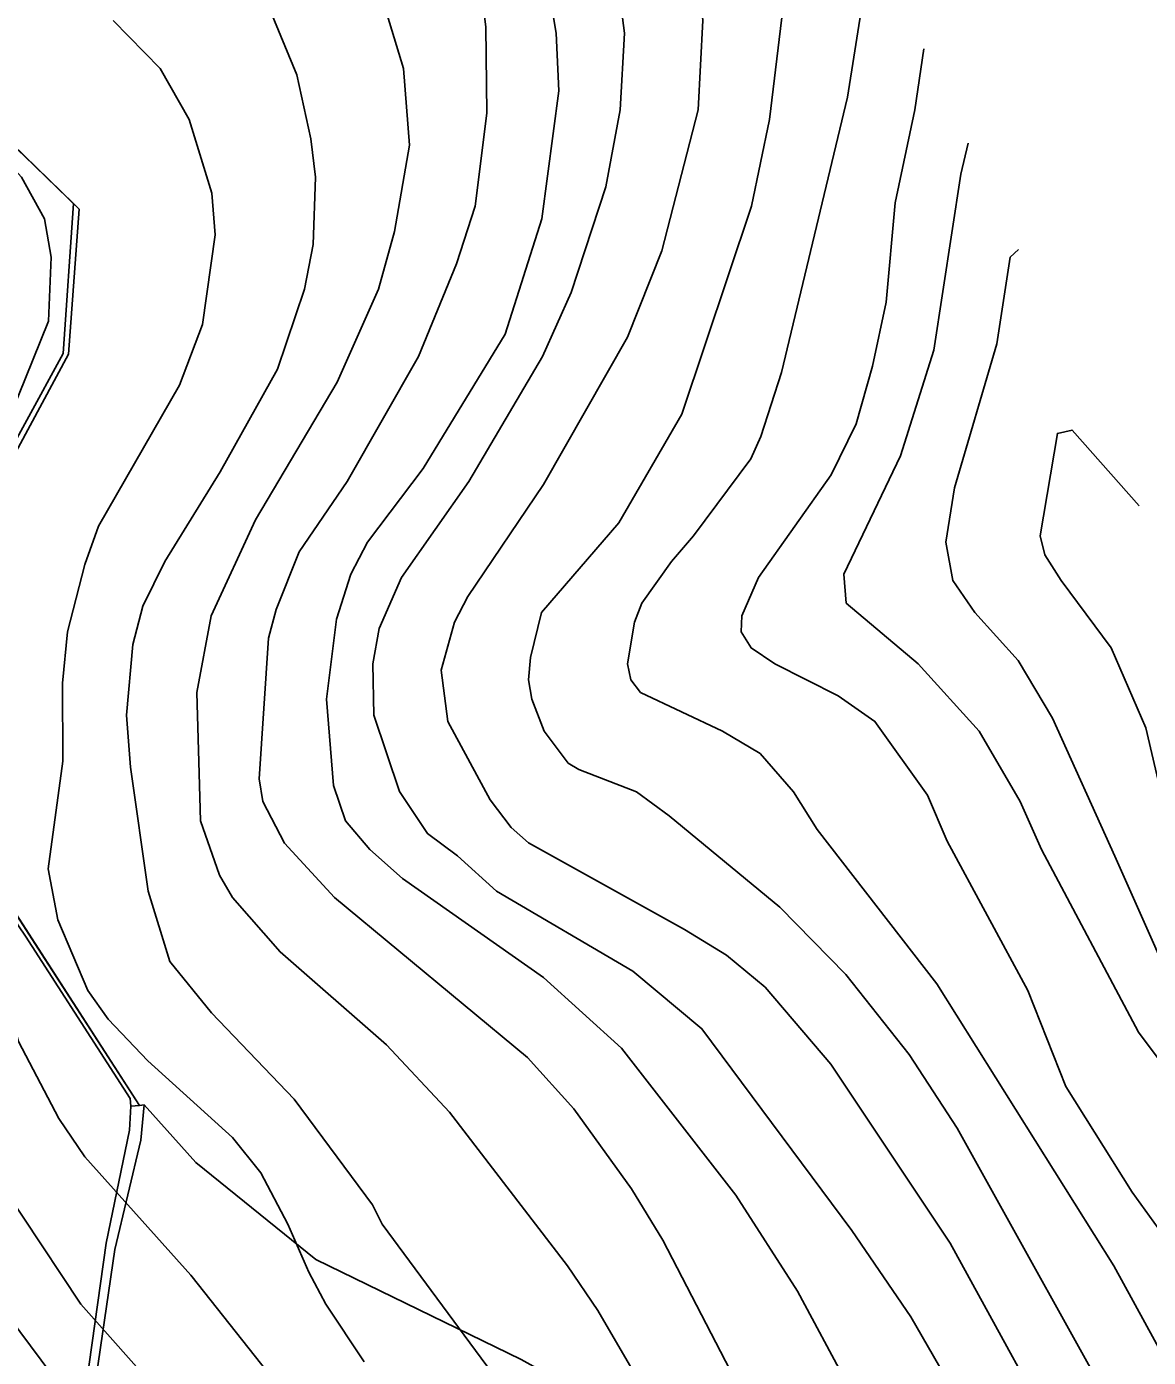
# Model space of a CAD drawing. Extents: x -510989 to -501240, y -1184665 to -1176098.
# Drawn here: x -502035.3 to -501684.9, y -1181825.6 to -1181410 of the extents above; entities that cross this region are included whole.
import ezdxf

# ---------------------------------------------------------------- set-up
doc = ezdxf.new("R2010")
doc.units = 0
for name, color, linetype in [('lesni_pozemek', 7, 'Continuous'), ('ostatni_plocha_x_ostatni_komunikace', 7, 'Continuous'), ('popis', 7, 'Continuous'), ('STAV_zaplavove_uzemi', 7, 'Continuous'), ('vrstevnice_01', 7, 'Continuous'), ('vrstevnice_02', 7, 'Continuous')]:
    doc.layers.add(name, color=color, linetype=linetype)

msp = doc.modelspace()

# ---------------------------------------------------------------- linework, layer by layer
at = {"layer": 'lesni_pozemek'}
msp.add_lwpolyline([(-502076.51, -1181409.51), (-502064.94, -1181423.2), (-502051.35, -1181435.39), (-502020.64, -1181465.2), (-502023.85, -1181512.09), (-502046.61, -1181553.69), (-502064.22, -1181587.47), (-502068.1, -1181593.75), (-502074.09, -1181625.82), (-502068.81, -1181643.79), (-502054.94, -1181665.6), (-502035.63, -1181694.02), (-502002.9, -1181744.79), (-502002.69, -1181747.13), (-502003.13, -1181754.67), (-502010.4, -1181789.93), (-502027.29, -1181910.03)], dxfattribs=at)
msp.add_lwpolyline([(-501998.53, -1181746.76), (-501982.42, -1181764.77), (-501944.97, -1181795.03), (-501880.83, -1181826.26), (-501858.55, -1181838.68), (-501844.96, -1181879.01), (-501847.95, -1181907.31), (-501848.69, -1181934.56), (-501854.52, -1181978.7), (-501867.23, -1181995.21), (-501870.89, -1182044.77), (-502034.46, -1181959.71), (-502025.19, -1181911.54), (-502007.67, -1181791.89), (-501999.61, -1181757.83)], close=True, dxfattribs=at)
at = {"layer": 'ostatni_plocha_x_ostatni_komunikace'}
msp.add_lwpolyline([(-502020.64, -1181465.2), (-502018.84, -1181466.99), (-502022.19, -1181512.24), (-502066.44, -1181594.47), (-502072.43, -1181626.21), (-502065.34, -1181645.78), (-502000.05, -1181746.92), (-502002.69, -1181747.13), (-502002.9, -1181744.79), (-502035.63, -1181694.02), (-502054.94, -1181665.6), (-502068.81, -1181643.79), (-502074.09, -1181625.82), (-502068.1, -1181593.75), (-502064.22, -1181587.47), (-502046.61, -1181553.69), (-502023.85, -1181512.09)], close=True, dxfattribs=at)
msp.add_lwpolyline([(-502027.29, -1181910.03), (-502010.4, -1181789.93), (-502003.13, -1181754.67), (-502002.69, -1181747.13), (-502000.05, -1181746.92), (-501998.53, -1181746.76), (-501999.61, -1181757.83), (-502007.67, -1181791.89), (-502025.19, -1181911.54)], dxfattribs=at)
at = {"layer": 'popis'}
msp.add_lwpolyline([(-502090.28, -1181391.79), (-502070.73, -1181416.35), (-502064.94, -1181423.2), (-502035.99, -1181450.29), (-502018.84, -1181466.99), (-502022.19, -1181512.24), (-502066.44, -1181594.47), (-502072.43, -1181626.21), (-502065.34, -1181645.78), (-502032.7, -1181696.35), (-502000.05, -1181746.92), (-501998.53, -1181746.76), (-501982.42, -1181764.77), (-501944.97, -1181795.03), (-501912.9, -1181810.65), (-501880.83, -1181826.26)], dxfattribs=at)
at = {"layer": 'STAV_zaplavove_uzemi'}
msp.add_spline([(-502765.18, -1180820.83), (-502819.12, -1180854.68), (-502855.09, -1180856.79), (-502878.36, -1180851.5), (-502911.15, -1180848.33), (-502954.52, -1180870.54), (-502984.14, -1180869.48), (-503005.29, -1180861.02), (-503048.66, -1180872.66), (-503074.04, -1180895.93), (-503100.49, -1180910.74), (-503124.82, -1180934.01), (-503148.09, -1180961.51), (-503167.13, -1180991.13), (-503214.18, -1181039.04), (-503223.14, -1181058.24), (-503224.42, -1181086.39), (-503233.38, -1181129.91), (-503224.42, -1181152.95), (-503210.34, -1181174.71), (-503189.86, -1181187.51), (-503177.06, -1181216.94), (-503187.3, -1181265.58), (-503182.09, -1181326.92), (-503202.22, -1181367.18), (-503223.9, -1181396.6), (-503227, -1181422.93), (-503244.04, -1181475.59), (-503248.68, -1181509.66), (-503278.16, -1181558.16), (-503308.83, -1181601.52), (-503351.14, -1181645.95), (-503365.95, -1181659.7), (-503395.57, -1181685.09), (-503411.43, -1181722.11), (-503422.01, -1181739.03), (-503437.88, -1181747.49), (-503460.09, -1181743.26), (-503481.25, -1181748.55), (-503492.88, -1181761.25), (-503472.79, -1181803.56), (-503443.17, -1181840.58), (-503413.55, -1181857.5), (-503278.84, -1181941.97), (-503242.23, -1181977.17), (-503180.29, -1182027.85), (-503125.38, -1182098.25), (-503088.78, -1182167.23), (-503075.54, -1182217), (-503114.26, -1182162.8), (-503152.97, -1182091.56), (-503197.89, -1182048.2), (-503210.28, -1182032.71), (-503231.96, -1182021.87), (-503259.83, -1182017.22), (-503266.03, -1182021.87), (-503224.21, -1182048.2), (-503199.43, -1182076.07), (-503157.62, -1182114.79), (-503135.94, -1182159.7), (-503118.9, -1182207.71), (-503111.16, -1182251.07), (-503108.24, -1182409.43), (-503115.92, -1182478.55), (-503128.72, -1182603.98), (-503131.28, -1182696.13), (-503104.4, -1182780.6), (-503071.45, -1182869.91), (-503052.71, -1182886.94), (-502977.76, -1182944.86), (-502838.07, -1183047.07), (-502664.31, -1183174.84), (-502563.8, -1183270.24), (-502485.44, -1183353.71), (-502446.26, -1183432.07), (-502383.48, -1183571.46), (-502315.46, -1183658.04), (-502253.62, -1183724), (-502158.8, -1183808.51), (-502045.43, -1183923.94), (-501930, -1184016.7), (-501793.89, -1184089.91), (-501746.5, -1184127.32), (-501709.09, -1184197.15)], degree=3, dxfattribs=at)
at = {"layer": 'vrstevnice_01'}
for points in [[(-501962.68, -1181644.94), (-501959.69, -1181601), (-501957.31, -1181592), (-501950.19, -1181574), (-501935.19, -1181552), (-501912.91, -1181513), (-501901, -1181484), (-501895.19, -1181466), (-501891.5, -1181437), (-501891.81, -1181410), (-501896.19, -1181376), (-501903.69, -1181355), (-501918.81, -1181320), (-501940.91, -1181280), (-501943, -1181273), (-501943.69, -1181264), (-501939, -1181248), (-501928.31, -1181234), (-501908.31, -1181216), (-501897.31, -1181202), (-501890.59, -1181190), (-501882.09, -1181169), (-501878.05, -1181156.07)], [(-501842.48, -1181231.48), (-501855, -1181258), (-501859.91, -1181284), (-501859.41, -1181307), (-501855.41, -1181359), (-501848.5, -1181412), (-501849.91, -1181436), (-501854.31, -1181460), (-501865.19, -1181493), (-501874.09, -1181513), (-501897.09, -1181552), (-501918.19, -1181582), (-501925.19, -1181598), (-501927.09, -1181609), (-501926.81, -1181625), (-501918.84, -1181648.9)], [(-501805.4, -1181310.11), (-501805.81, -1181316), (-501799.69, -1181369), (-501798.69, -1181401), (-501803.19, -1181439), (-501808.81, -1181466), (-501830.59, -1181531), (-501850.31, -1181565), (-501874.41, -1181593), (-501877.91, -1181607), (-501878.5, -1181614), (-501877.5, -1181620), (-501873.59, -1181630), (-501866.09, -1181640), (-501862.81, -1181642), (-501844.81, -1181649), (-501834.56, -1181656.52)], [(-501961.59, -1181399), (-501950.91, -1181425), (-501946.5, -1181445), (-501945, -1181457), (-501945.81, -1181478), (-501948.5, -1181492), (-501956.91, -1181517), (-501974.81, -1181549), (-501992.09, -1181577), (-501999, -1181591), (-502002.09, -1181603), (-502004.09, -1181625), (-502002.86, -1181641.3)], [(-501755.04, -1181416.91), (-501757.81, -1181436), (-501764, -1181465), (-501766.81, -1181496), (-501771, -1181516), (-501776.19, -1181534), (-501783.91, -1181550), (-501806.69, -1181582), (-501811.91, -1181594), (-501812.09, -1181599), (-501809, -1181604), (-501801.59, -1181609), (-501781.81, -1181619), (-501770.31, -1181627), (-501753.91, -1181650), (-501747.74, -1181664.37)], [(-502298.92, -1181614.53), (-502291.59, -1181593), (-502277.09, -1181532), (-502261.91, -1181494), (-502248.09, -1181476), (-502234.91, -1181463), (-502220.41, -1181453), (-502205.19, -1181444), (-502188, -1181437), (-502153.81, -1181428), (-502130.5, -1181426), (-502104.41, -1181426), (-502082.19, -1181430), (-502058, -1181438), (-502047.81, -1181445), (-502036.91, -1181457), (-502029.69, -1181470), (-502027.59, -1181482), (-502028.41, -1181502), (-502042.59, -1181537), (-502047, -1181552), (-502054.31, -1181595), (-502055.96, -1181636.5)], [(-501695.36, -1181669.11), (-501714.81, -1181626), (-501725.5, -1181608), (-501739.09, -1181593), (-501745.91, -1181583), (-501748.19, -1181571), (-501745.41, -1181554), (-501732.19, -1181509), (-501728, -1181482), (-501725.48, -1181479.59)], [(-501900, -1182190), (-501908.69, -1182170), (-501927.59, -1182144), (-501965.31, -1182108), (-502007.09, -1182079), (-502023.91, -1182064), (-502038.41, -1182046), (-502043.81, -1182037), (-502046.41, -1182026), (-502044.31, -1182011), (-502038.31, -1181995), (-502030.59, -1181978), (-501999.41, -1181929), (-501994.31, -1181914), (-501993.5, -1181896), (-501998.81, -1181872), (-502007.91, -1181856), (-502022.81, -1181836), (-502027.41, -1181831), (-502078.09, -1181763), (-502094.09, -1181738), (-502105.59, -1181711), (-502114, -1181684), (-502138.68, -1181629.02)], [(-502055.96, -1181636.5), (-502052.91, -1181666), (-502048.19, -1181691), (-502037.81, -1181727), (-502025.19, -1181751), (-502017.09, -1181763), (-501984, -1181800), (-501957.81, -1181833)], [(-502002.86, -1181641.3), (-501997.31, -1181680), (-501990.5, -1181702), (-501977.5, -1181718), (-501951.69, -1181745), (-501927.19, -1181778), (-501924.19, -1181784), (-501886.5, -1181835), (-501878.41, -1181849), (-501872.81, -1181863), (-501870.5, -1181872), (-501869.31, -1181885), (-501871.5, -1181900), (-501877.5, -1181915), (-501918.69, -1181991), (-501926.59, -1182017), (-501927.59, -1182030), (-501923.31, -1182044), (-501916.41, -1182058), (-501902.09, -1182075), (-501850.5, -1182127), (-501819.91, -1182164), (-501794.69, -1182199)], [(-501962.68, -1181644.94), (-501961.5, -1181652), (-501954.69, -1181665), (-501939.09, -1181682), (-501878.81, -1181732), (-501864.31, -1181748), (-501846.31, -1181773), (-501836.59, -1181789), (-501803.41, -1181853), (-501794.69, -1181879), (-501793.31, -1181900), (-501794.31, -1181906), (-501800.81, -1181922), (-501814.81, -1181946), (-501848.91, -1181999), (-501857.41, -1182017), (-501860.59, -1182030), (-501861.31, -1182039), (-501858.91, -1182053), (-501852.5, -1182069), (-501840.5, -1182088), (-501823.41, -1182110), (-501793.09, -1182146), (-501750.41, -1182191)], [(-501742.91, -1181841), (-501759.09, -1181813), (-501777.5, -1181786), (-501824.31, -1181723), (-501845.91, -1181705), (-501888.5, -1181680), (-501900.69, -1181669), (-501910.09, -1181662), (-501918.84, -1181648.9)], [(-501609, -1182185), (-501642.91, -1182160), (-501712.59, -1182121), (-501744.09, -1182100), (-501756.59, -1182090), (-501762.69, -1182081), (-501765.19, -1182072), (-501764.41, -1182066), (-501757.19, -1182052), (-501751.5, -1182046), (-501727.31, -1182026), (-501689.09, -1182000), (-501676.09, -1181989), (-501670.41, -1181982), (-501661.31, -1181963), (-501660.59, -1181945), (-501662.69, -1181928), (-501667, -1181909), (-501688.5, -1181855), (-501744.59, -1181754), (-501759.59, -1181731), (-501779.41, -1181706), (-501800, -1181685), (-501834.56, -1181656.52)], [(-501747.74, -1181664.37), (-501722.5, -1181711), (-501710.69, -1181741), (-501689.91, -1181774), (-501657.41, -1181819)], [(-501695.36, -1181669.11), (-501670.09, -1181726)]]:
    msp.add_lwpolyline(points, dxfattribs=at)
at = {"layer": 'vrstevnice_02'}
for points in [[(-501981.33, -1181643.25), (-501982.09, -1181618), (-501977.59, -1181594), (-501963.81, -1181564), (-501938.31, -1181521), (-501925.31, -1181492), (-501920.41, -1181474), (-501915.69, -1181447), (-501917.5, -1181423), (-501928.81, -1181386), (-501944.59, -1181359), (-501987.41, -1181298), (-501992.19, -1181263), (-501989.41, -1181242), (-501985, -1181231), (-501973.31, -1181216), (-501948.59, -1181200), (-501937.91, -1181191), (-501926.91, -1181179), (-501923.59, -1181173), (-501918.59, -1181159), (-501908.81, -1181117), (-501903.19, -1181102.76)], [(-501939.39, -1181647.04), (-501941.59, -1181620), (-501938.5, -1181595), (-501934, -1181581), (-501928.81, -1181571), (-501911.41, -1181548), (-501885.81, -1181506), (-501874.31, -1181470), (-501869, -1181430), (-501869.81, -1181412), (-501877.19, -1181369), (-501897.5, -1181299), (-501899.19, -1181283), (-501898.41, -1181274), (-501894, -1181262), (-501879.5, -1181242), (-501859.41, -1181208), (-501856.24, -1181202.32)], [(-501890.48, -1181651.47), (-501903.69, -1181627), (-501905.81, -1181611), (-501901.59, -1181596), (-501897.5, -1181588), (-501873.81, -1181553), (-501847.59, -1181507), (-501836.81, -1181480), (-501825.5, -1181436), (-501824, -1181408), (-501833.19, -1181304), (-501832.59, -1181286), (-501828.59, -1181271), (-501826.14, -1181266.15)], [(-501788.38, -1181660.7), (-501795.69, -1181649), (-501806.19, -1181637), (-501817.91, -1181630), (-501843.5, -1181618), (-501846.5, -1181614), (-501847.59, -1181609), (-501845.41, -1181596), (-501843.09, -1181590), (-501833.81, -1181577), (-501827, -1181569), (-501809.09, -1181545), (-501805.91, -1181538), (-501799.5, -1181518), (-501778.81, -1181432), (-501774, -1181401), (-501773.84, -1181377.05)], [(-502023.92, -1181639.4), (-502024.09, -1181615), (-502022.5, -1181599), (-502017.09, -1181578), (-502012.81, -1181566), (-501987.5, -1181522), (-501980.31, -1181503), (-501976.41, -1181475), (-501977.41, -1181462), (-501984.5, -1181439), (-501993.59, -1181423), (-502008.19, -1181408)], [(-501741.17, -1181446.32), (-501743.41, -1181456), (-501751.91, -1181511), (-501762.31, -1181544), (-501780, -1181581), (-501779.31, -1181590), (-501756.81, -1181609), (-501737.69, -1181630), (-501724.91, -1181652), (-501718.29, -1181667.04)], [(-501687.73, -1181559.63), (-501708.69, -1181536), (-501713.31, -1181537), (-501718.69, -1181569), (-501717.19, -1181575), (-501712.09, -1181583), (-501696.5, -1181604), (-501685.69, -1181629), (-501675.84, -1181670.88)], [(-502090.78, -1181633.35), (-502091.09, -1181659), (-502087.91, -1181678), (-502081, -1181700), (-502068.19, -1181730), (-502054.91, -1181754), (-502018.31, -1181809), (-501993.41, -1181837)], [(-501929.81, -1181827), (-501941.81, -1181809), (-501947.09, -1181799), (-501953.69, -1181784), (-501962.09, -1181768), (-501971, -1181757), (-501997.41, -1181733), (-502009.81, -1181720), (-502016.19, -1181711), (-502025.5, -1181689), (-502028.5, -1181673), (-502023.92, -1181639.4)], [(-501789, -1182174), (-501875, -1182069), (-501891, -1182042), (-501893.81, -1182030), (-501892.09, -1182018), (-501888.91, -1182007), (-501883, -1181993), (-501871.19, -1181971), (-501841.31, -1181926), (-501832.31, -1181909), (-501828.69, -1181895), (-501828.19, -1181889), (-501829.69, -1181871), (-501831.91, -1181862), (-501844, -1181833), (-501856.81, -1181811), (-501866.31, -1181797), (-501903.19, -1181749), (-501922.81, -1181728), (-501956.09, -1181699), (-501971, -1181682), (-501975, -1181675), (-501981, -1181658), (-501981.33, -1181643.25)], [(-501742.81, -1182173), (-501794.09, -1182124), (-501814.41, -1182101), (-501829.81, -1182077), (-501835.31, -1182062), (-501836.31, -1182050), (-501834.19, -1182032), (-501829.31, -1182017), (-501818.41, -1181996), (-501784.81, -1181951), (-501765.19, -1181919), (-501759.91, -1181905), (-501758.91, -1181894), (-501759.91, -1181875), (-501763.91, -1181862), (-501794.5, -1181805), (-501813.69, -1181775), (-501849.5, -1181729), (-501873.81, -1181707), (-501917.81, -1181676), (-501928.09, -1181667), (-501935.69, -1181658), (-501939.39, -1181647.04)], [(-501890.48, -1181651.47), (-501883.94, -1181660.17), (-501878.53, -1181664.91), (-501829.81, -1181692), (-501816.69, -1181700), (-501804.59, -1181710), (-501784.09, -1181734), (-501746.81, -1181790), (-501706.69, -1181863)], [(-501788.38, -1181660.7), (-501751, -1181709), (-501695.69, -1181797), (-501667.19, -1181849)], [(-501483.19, -1182179), (-501496.5, -1182163), (-501507.59, -1182152), (-501516.19, -1182146), (-501547, -1182132), (-501640.31, -1182098), (-501641.59, -1182099), (-501654.81, -1182087), (-501646.91, -1182066), (-501640.41, -1182056), (-501631.69, -1182046), (-501607.31, -1182028), (-501575.69, -1182010), (-501569.5, -1182003), (-501562, -1181991), (-501559.31, -1181975), (-501558.81, -1181962), (-501561.19, -1181945), (-501567.41, -1181926), (-501581.81, -1181893), (-501642.41, -1181785), (-501687.91, -1181724), (-501718.29, -1181667.04)]]:
    msp.add_lwpolyline(points, dxfattribs=at)

doc.saveas('drawing.dxf')
